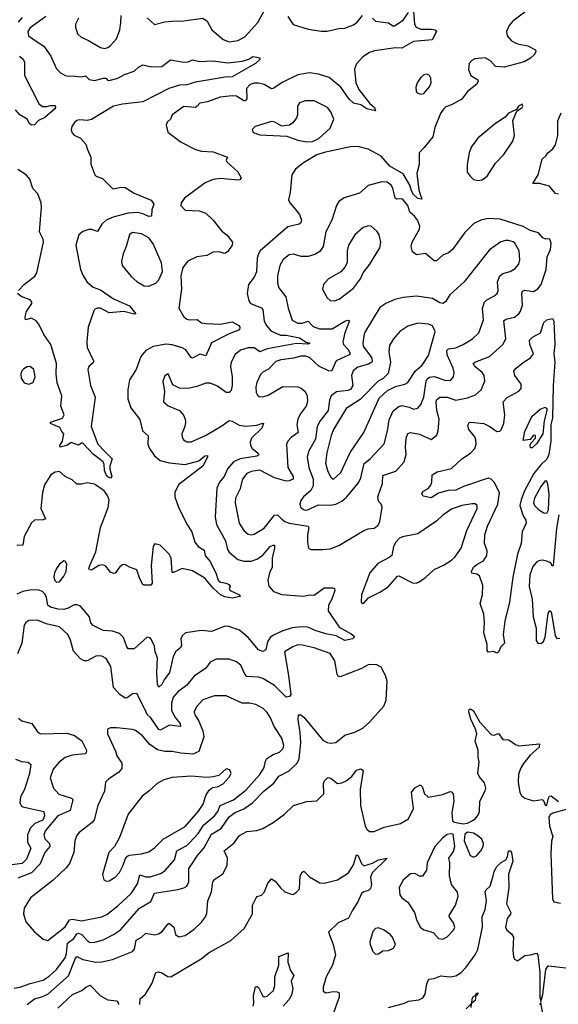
# Model space of a CAD drawing. Extents: x 1771496 to 1971148, y 471553 to 643630.
# Tile 567 of 656: x 1874924 to 1878605, y 600197 to 606925. Entities that reach past the tile are written whole.
import ezdxf

# ---------------------------------------------------------------- set-up
doc = ezdxf.new("R2010")
doc.units = 0

msp = doc.modelspace()

# ---------------------------------------------------------------- linework, layer by layer
at = {"layer": '0CON10XD'}
for points in [[(1877614.1, 606984.1), (1877621.9, 606895), (1877634, 606875), (1877665, 606860), (1877735, 606860), (1877762.5, 606855), (1877772.5, 606845), (1877742.3, 606787.7), (1877615, 606775.4), (1877535, 606730.4), (1877491.9, 606731.9), (1877348.3, 606711.8), (1877315, 606700.4), (1877269.2, 606670.7), (1877226.2, 606623.8), (1877212.2, 606587.7), (1877221.3, 606495), (1877240.8, 606449.2), (1877315, 606354.4), (1877347.5, 606325), (1877355, 606303.3), (1877295, 606316.5), (1877255, 606344.3), (1877203.9, 606353.9), (1877175, 606382.2), (1877118.1, 606465), (1877039.6, 606529.6), (1876965, 606553.9), (1876905, 606562.9), (1876825, 606548.5), (1876721.5, 606498.5), (1876655, 606454.3), (1876643.7, 606453.7), (1876595, 606482.5), (1876555, 606492.7), (1876525, 606491.2), (1876498.3, 606481.7), (1876472.5, 606455), (1876476.3, 606383.7), (1876465, 606370), (1876455, 606370), (1876405, 606401.8), (1876375, 606404.5), (1876293.3, 606395), (1876206.7, 606365), (1876155, 606355.7), (1876135.4, 606334.6), (1876125, 606324.4), (1876045, 606331.4), (1875965, 606276), (1875953.8, 606246.2), (1875931.2, 606225), (1875923.8, 606205), (1875936.2, 606156.2), (1876027.3, 606087.3), (1876125, 606038.8), (1876165, 606027.5), (1876245, 606022.9), (1876343.3, 605985), (1876334.5, 605965.5), (1876338.1, 605955), (1876415, 605886.2), (1876436.2, 605845), (1876428.6, 605831.4), (1876415, 605829.2), (1876295, 605840.8), (1876245, 605832.5), (1876190.1, 605809.9), (1876050.6, 605705), (1876026.9, 605675), (1876024.3, 605655), (1876055, 605622.9), (1876149.5, 605619.5), (1876195, 605603.8), (1876246.7, 605555), (1876305, 605481.2), (1876342.1, 605452.1), (1876378.8, 605405), (1876376.2, 605385), (1876345, 605342), (1876325, 605328), (1876285, 605339.2), (1876245, 605335.8), (1876203.6, 605313.6), (1876134.2, 605305.8), (1876073.3, 605275), (1876038.8, 605231.2), (1876024.1, 605175.9), (1876030, 605085), (1876010.8, 604955), (1876044.4, 604895), (1876065, 604877.9), (1876085, 604873.3), (1876136.4, 604876.4), (1876166.2, 604855), (1876195, 604849.1), (1876295, 604844.6), (1876375, 604860.9), (1876420.8, 604835), (1876427.1, 604825), (1876426.2, 604805), (1876355, 604779.5), (1876233.6, 604716.4), (1876195, 604628.8), (1876155, 604640), (1876105, 604612.9), (1876095, 604617.5), (1876058.5, 604668.5), (1876033.1, 604683.1), (1875965, 604704.7), (1875925, 604708.4), (1875835, 604692.5), (1875784.5, 604665.5), (1875752.5, 604625), (1875720, 604535), (1875674.3, 604465), (1875663.4, 604396.6), (1875662.7, 604335), (1875682.4, 604272.4), (1875745, 604193.3), (1875762.5, 604115), (1875801.9, 604081.9), (1875800, 604025), (1875810.6, 603995), (1875845, 603946), (1875883.7, 603913.7), (1875945, 603896.2), (1876055, 603885.9), (1876148.9, 603911.1), (1876188.8, 603945), (1876207.9, 603947.9), (1876208.1, 603935), (1876175, 603874.3), (1876061.8, 603788.2), (1876010, 603750), (1875984.3, 603695.7), (1875984.2, 603665), (1876009.4, 603595), (1876065, 603478), (1876100.6, 603425), (1876121.4, 603355), (1876144.3, 603325), (1876185, 603300.8), (1876191.6, 603265), (1876222.1, 603225), (1876263.3, 603145), (1876280, 603095), (1876295, 603080.9), (1876333.8, 603075), (1876352.5, 603065), (1876361.2, 603055), (1876356.2, 603035), (1876361.2, 603025), (1876425, 602995.7), (1876430, 602985), (1876375, 602971.5), (1876325, 602981.5), (1876295, 602995.4), (1876245, 603041.7), (1876189.5, 603109.5), (1876105, 603159.1), (1876035, 603175.5), (1875975, 603148.1), (1875965, 603148.8), (1875958.9, 603245), (1875945, 603274.3), (1875882.5, 603335), (1875847, 603343), (1875835, 603327.5), (1875822.2, 603195), (1875828.8, 603075), (1875819.2, 603060.8), (1875775, 603060.8), (1875765, 603066), (1875744.6, 603104.6), (1875725, 603166.2), (1875674.1, 603184.1), (1875643, 603203), (1875625, 603200), (1875605, 603183.8), (1875575.8, 603144.2), (1875565, 603141.2), (1875545, 603151.2), (1875511.7, 603191.7), (1875490.8, 603200.8), (1875465, 603196.7), (1875415, 603163.8), (1875400, 603165), (1875396.7, 603175), (1875402.9, 603195), (1875445, 603290), (1875476, 603455), (1875528.2, 603591.8), (1875535.8, 603645), (1875524.1, 603674.1), (1875501.2, 603705), (1875435, 603752.3), (1875385, 603760.5), (1875345, 603750.5), (1875315, 603750.8), (1875281.7, 603781.7), (1875235, 603804.2), (1875195, 603838), (1875165, 603834.2), (1875136, 603815), (1875093.7, 603746.3), (1875078.9, 603695), (1875068.5, 603585), (1875099.2, 603515), (1875085, 603507.8), (1875025.5, 603504.5), (1875005, 603487.5), (1874953.6, 603395), (1874946, 603335), (1874905, 603332.7)], [(1875103.3, 606946.8), (1874995, 606869.4), (1874978.9, 606845), (1874983.5, 606815), (1875043.4, 606773.4), (1875087.7, 606745), (1875135.6, 606675), (1875175, 606588.8), (1875201.3, 606561.3), (1875233.4, 606543.4), (1875255, 606540), (1875285, 606542.5), (1875344.6, 606534.6), (1875372.2, 606542.2), (1875397.2, 606517.2), (1875435, 606509.6), (1875495.4, 606525.4), (1875512.5, 606525), (1875523.1, 606513.1), (1875535, 606510.6), (1875595, 606526.4), (1875639.2, 606550.8), (1875705, 606572.5), (1875735, 606600.8), (1875765, 606615.8), (1875825, 606602.5), (1875894.7, 606605.3), (1875955, 606650), (1876045, 606635.6), (1876075, 606637.1), (1876105, 606650), (1876155, 606639.6), (1876245, 606644.3), (1876345, 606630), (1876445, 606642.8), (1876490, 606655), (1876516.8, 606673.2), (1876545, 606669.5), (1876560, 606665), (1876567.1, 606655), (1876535, 606626.1), (1876375.8, 606535), (1876326.7, 606533.3), (1876125, 606498.1), (1876065, 606480.5), (1876015, 606478), (1875942.5, 606455), (1875765, 606364.6), (1875625, 606347.5), (1875565, 606333.4), (1875415, 606243.2), (1875385, 606236.8), (1875335, 606241.8), (1875314.6, 606235.4), (1875297.6, 606222.4), (1875279.4, 606195), (1875274.4, 606175), (1875279.4, 606155), (1875295, 606136.9), (1875339.4, 606115), (1875375, 606074), (1875387.8, 606037.8), (1875408.6, 605985), (1875408.8, 605938.8), (1875436.1, 605866.1), (1875446.7, 605855), (1875490.5, 605840.5), (1875555, 605774.2), (1875565, 605770), (1875615, 605781.2), (1875645, 605778.6), (1875705, 605740.8), (1875822.1, 605692.1), (1875841.2, 605665), (1875826.7, 605625), (1875825, 605582), (1875805, 605580.8), (1875765, 605599.2), (1875727.9, 605607.9), (1875665, 605603.6), (1875561.4, 605575), (1875515.6, 605555), (1875485, 605527.3), (1875455, 605478.2), (1875415, 605492.4), (1875395, 605491.8), (1875355, 605478.6), (1875328.7, 605455), (1875306.5, 605385), (1875338.7, 605218.7), (1875357.5, 605175), (1875385, 605132.5), (1875425, 605096.9), (1875475, 605080), (1875565, 605017.8), (1875675, 604970.5), (1875717.5, 604915), (1875705, 604912), (1875635, 604930.3), (1875535, 604923.3), (1875475, 604953.1), (1875452.5, 604955), (1875435, 604946), (1875429.2, 604935), (1875391.4, 604825), (1875381.9, 604725), (1875385.6, 604685), (1875428.6, 604595), (1875425, 604581.2), (1875395.8, 604555), (1875389.4, 604535), (1875408.1, 604425), (1875438.2, 604345), (1875412, 604145), (1875457.5, 604025), (1875504.6, 603974.6), (1875554.6, 603925), (1875539.5, 603875), (1875538.9, 603855), (1875552.9, 603805), (1875545, 603792.5), (1875525, 603801.2), (1875515, 603815.8), (1875502.5, 603845), (1875501.4, 603885), (1875494, 603905), (1875425, 603955.7), (1875355, 604031.8), (1875345, 604031.9), (1875325, 604018.5), (1875275, 604036.7), (1875245, 604016.8), (1875200, 604005), (1875198.8, 604015), (1875215.7, 604044.3), (1875226.2, 604095), (1875210.6, 604110.6), (1875198.5, 604138.5), (1875133.3, 604165), (1875135, 604175.8), (1875215, 604202.9), (1875228.1, 604225), (1875205.6, 604285), (1875212.5, 604355), (1875180.5, 604445), (1875173.1, 604505), (1875175.5, 604575), (1875135.3, 604705.3), (1875087.8, 604775), (1875054.4, 604845), (1875035, 604868.6), (1875005, 604886.7), (1874963.7, 604873.7), (1874961.5, 604895), (1874969.4, 604930.6), (1875006, 604985), (1875005.8, 604995), (1874995, 605010), (1874933.7, 605033.7), (1874908.8, 605055)], [(1874940.2, 606939.8), (1874912, 606908)], [(1875325.8, 606935), (1875306, 606895), (1875306, 606875), (1875318.8, 606828.8), (1875343.8, 606805), (1875393.4, 606783.4), (1875475, 606735.8), (1875505, 606729.2), (1875525, 606734.3), (1875545, 606750), (1875584.3, 606795), (1875607.1, 606855), (1875615.7, 606905), (1875616.2, 606955)], [(1875795, 606938.8), (1875845, 606892.9), (1875915, 606911.2), (1875964.6, 606915.4), (1876045, 606917.1), (1876175, 606935.6), (1876205.7, 606915), (1876237.1, 606855), (1876315, 606788.9), (1876355, 606774.5), (1876415, 606782.1), (1876462.1, 606807.9), (1876551.6, 606905), (1876593.9, 606985)], [(1878375, 606976.9), (1878294.1, 606915.9), (1878268.6, 606885), (1878250, 606845), (1878256, 606815), (1878285, 606780), (1878325, 606761.4), (1878395.8, 606745.8), (1878449.3, 606719.3), (1878450, 606705), (1878440, 606685), (1878415, 606662), (1878371.7, 606638.3), (1878235, 606601.2), (1878176.1, 606606.1), (1878140, 606645), (1878105, 606663.8), (1878035, 606657.5), (1878014.4, 606645.6), (1877996.2, 606625), (1877991.2, 606585), (1878006.7, 606545), (1878053.6, 606513.6), (1878056.7, 606505), (1878048.8, 606485), (1877985, 606434), (1877945, 606383.3), (1877875, 606343.8), (1877835, 606328.8), (1877818.8, 606315), (1877798.8, 606285), (1877761.2, 606188.8), (1877745.9, 606124.1), (1877688.8, 606051.2), (1877654.3, 606015.7), (1877653.3, 605935), (1877638.3, 605875), (1877651.4, 605761.4), (1877672, 605698), (1877645, 605704), (1877615, 605729.7), (1877601, 605755), (1877590.8, 605795), (1877545, 605872.1), (1877453.4, 605923.4), (1877395, 605993.3), (1877305, 606040.6), (1877235, 606058), (1877185, 606057.1), (1877005, 606018.8), (1876955, 606001.2), (1876862.4, 605947.6), (1876808, 605905), (1876784.4, 605865), (1876772.2, 605745), (1876760.6, 605695), (1876770, 605675), (1876808.8, 605628.8), (1876835.6, 605595), (1876848.6, 605555), (1876845, 605536.7), (1876832.9, 605527.1), (1876755, 605510), (1876568, 605345), (1876555.3, 605324.7), (1876547.3, 605295), (1876542.2, 605202.2), (1876525, 605165.7), (1876488.1, 605115), (1876478.9, 605055), (1876488.5, 605005), (1876501.4, 604985), (1876576.3, 604956.3), (1876586, 604946), (1876595.4, 604865), (1876610.8, 604835), (1876639.6, 604799.6), (1876705, 604769.8), (1876745, 604769), (1876835, 604750.8), (1876881.1, 604721.1), (1876905.8, 604714.2), (1876895, 604709.2), (1876815, 604712.7), (1876615, 604676.7), (1876565, 604654.7), (1876525, 604682.5), (1876485, 604684), (1876433, 604667), (1876395, 604637.1), (1876368.1, 604585), (1876364.4, 604555), (1876376.4, 604485), (1876376.4, 604425), (1876367.8, 604392.2), (1876355, 604377.5), (1876335, 604378.9), (1876275, 604420.8), (1876225, 604442.3), (1876195, 604442.1), (1876135, 604419.6), (1876075, 604405.5), (1876015, 604406.9), (1875970.9, 604430.9), (1875937.5, 604505), (1875915, 604492.5), (1875902, 604455), (1875912.9, 604385), (1875906.7, 604315), (1875937.1, 604287.1), (1876015, 604254.4), (1876043, 604223), (1876055.4, 604195.4), (1876057.3, 604175), (1876052.5, 604145), (1876031.9, 604095), (1876032.9, 604075), (1876042.5, 604055), (1876065, 604041.4), (1876095, 604041.1), (1876192.5, 604085), (1876305, 604149.6), (1876355, 604185.5), (1876375, 604182.2), (1876424, 604154), (1876468.6, 604148.6), (1876544.8, 604155.2), (1876585, 604169.4), (1876590.8, 604165), (1876577.3, 604135), (1876507.6, 604065), (1876497.6, 604037.6), (1876500.4, 604015), (1876511.3, 603995), (1876550.8, 603965), (1876557.6, 603952.4), (1876545, 603943.2), (1876430.8, 603925), (1876385.6, 603904.4), (1876343.7, 603856.3), (1876321.2, 603805), (1876288.5, 603765), (1876270.4, 603725), (1876260, 603525), (1876267.8, 603475), (1876330, 603365), (1876344.6, 603305), (1876355, 603287.8), (1876415, 603237.5), (1876455, 603224.6), (1876505, 603224.5), (1876545, 603239.2), (1876584.4, 603265.6), (1876635.6, 603325), (1876655, 603335.5), (1876664.2, 603334.2), (1876665.4, 603315.4), (1876648.6, 603245), (1876648.9, 603185), (1876630.8, 603145), (1876618.9, 603095), (1876626.9, 603055), (1876657, 603017), (1876715, 602998.6), (1876865, 602985.7), (1876905, 602994.4), (1876935, 602993.5), (1877005, 603042.9), (1877064.2, 603044.2), (1877075, 603038.8), (1877076.9, 603025), (1877056.2, 602965), (1877034.4, 602925), (1877031.9, 602885), (1877107.1, 602775), (1877189.5, 602729.5), (1877208, 602715), (1877210, 602705), (1877197.5, 602695), (1877145.8, 602684.2), (1877086, 602716), (1877015, 602727.7), (1876942.3, 602752.3)], [(1876756.6, 606946.6), (1876791.7, 606891.7), (1876895, 606859.5), (1876985, 606846.7), (1877025, 606847.5), (1877104.4, 606864.4), (1877145, 606867.8), (1877205, 606889.4), (1877230.6, 606909.4), (1877266.4, 606955)], [(1877335.5, 606935.5), (1877355, 606915.8), (1877445, 606904), (1877474.3, 606884.3), (1877485, 606883.8), (1877545, 606922.9), (1877580.6, 606975)], [(1874922.5, 606675), (1874948.1, 606655), (1874956.9, 606635), (1874956.7, 606545), (1875057.7, 606347.7), (1875081.2, 606331.2), (1875108.1, 606331.9), (1875135, 606340), (1875165, 606338.8), (1875168.8, 606325), (1875160.8, 606315), (1875095, 606257.8), (1875053.1, 606236.9), (1875025, 606206.5), (1875003.5, 606203.5), (1874990.6, 606215), (1874975.7, 606245.7), (1874925, 606276), (1874895, 606309.4)], [(1877665, 606416.2), (1877685, 606420), (1877725, 606466.7), (1877736, 606495), (1877734, 606525), (1877725, 606543.3), (1877705, 606554), (1877685, 606549.2), (1877661.8, 606528.2), (1877640.8, 606495), (1877630.8, 606465), (1877632, 606435), (1877640, 606425), (1877665, 606416.2)], [(1876885, 606090), (1876925, 606093.8), (1876967.3, 606112.7), (1877045.8, 606185), (1877070.8, 606245), (1877050, 606295), (1877026, 606326), (1876935, 606371.1), (1876875, 606370.9), (1876835, 606358), (1876822.9, 606335), (1876822.5, 606275), (1876816, 606255), (1876790, 606220), (1876766.7, 606205), (1876715, 606198), (1876667.5, 606225), (1876645, 606230), (1876532.5, 606195), (1876512.5, 606175), (1876520, 606155), (1876565, 606138), (1876748.8, 606128.8), (1876825, 606102.5), (1876885, 606090)], [(1878055, 605825.8), (1878085, 605830), (1878118, 605855), (1878175.4, 605944.6), (1878233.1, 606005), (1878294.2, 606095), (1878304.2, 606135), (1878293.9, 606236.1), (1878320, 606300), (1878357.5, 606325), (1878362.5, 606335), (1878357, 606347), (1878332.5, 606335), (1878318.3, 606311.7), (1878265, 606286.7), (1878241.7, 606258.3), (1878175, 606215.8), (1878054.5, 606115.5), (1878010, 606055), (1877995.7, 606015), (1877981.4, 605935), (1877982.7, 605882.7), (1878001.2, 605855), (1878024.3, 605834.3), (1878055, 605825.8)], [(1878605, 605732.5), (1878585, 605736.7), (1878545, 605786.7), (1878476.1, 605806.1), (1878430, 605805), (1878465.8, 605864.2), (1878495, 605972.5), (1878522.5, 605997.5), (1878533.4, 606016.6), (1878567.6, 606042.4), (1878585, 606070), (1878600.6, 606135), (1878601.8, 606235), (1878625, 606290)], [(1874915.8, 605075), (1874953.3, 605116.7), (1875027.1, 605172.9), (1875041.5, 605195), (1875086.4, 605405), (1875084.7, 605425), (1875058.5, 605475), (1875073.1, 605645), (1875069.6, 605675), (1875046.4, 605735), (1875012.9, 605772.9), (1874993.6, 605835), (1874968.9, 605865), (1874911.5, 605901.5)], [(1876914.2, 603304.2), (1876995, 603304.6), (1877045, 603310), (1877105, 603332.9), (1877275, 603434.2), (1877305, 603446), (1877345, 603451.2), (1877370.5, 603469.5), (1877384, 603495), (1877400.8, 603595), (1877394.1, 603614.1), (1877375.7, 603635.7), (1877371.1, 603665), (1877402.7, 603755), (1877405, 603811.2), (1877495, 603840.6), (1877551.9, 603905), (1877564.7, 603955), (1877559.1, 604005), (1877564, 604065), (1877575, 604097.1), (1877595, 604103.5), (1877655, 604092.2), (1877735, 604056.2), (1877774.3, 604085.7), (1877784.2, 604115), (1877790, 604195), (1877774, 604255), (1877769.7, 604315), (1877775, 604329.4), (1877795, 604345.5), (1877845, 604345.3), (1877905, 604326.2), (1877985, 604340.4), (1878038.9, 604361.1), (1878077.1, 604395), (1878101.5, 604455), (1878098.9, 604495), (1878083.9, 604515), (1878033.1, 604555), (1878022.7, 604575), (1878034.3, 604585.7), (1878135, 604623.8), (1878224.6, 604705.4), (1878246.2, 604745), (1878233.1, 604866.9), (1878245, 604880), (1878305, 604892.5), (1878334.4, 604915), (1878346.6, 604933.4), (1878360, 604975), (1878356.1, 605055), (1878360.2, 605069.8), (1878375, 605077.1), (1878435, 605068.9), (1878464.5, 605085.5), (1878487.1, 605115), (1878521.3, 605218.7), (1878528.9, 605305), (1878551.6, 605355), (1878555.2, 605395.2), (1878549.8, 605419.8), (1878545, 605427.5), (1878520, 605425), (1878498.6, 605435), (1878468.5, 605468.5), (1878412.9, 605485), (1878365, 605511.6), (1878207.9, 605562.1), (1878125, 605567.1), (1878074.5, 605555.5), (1878028.3, 605531.7), (1877965, 605471.2), (1877882.5, 605355), (1877855, 605331.9), (1877815, 605317.1), (1877772.7, 605277.3), (1877755, 605278), (1877696.7, 605326.7), (1877635, 605319.2), (1877608.9, 605338.9), (1877600, 605375), (1877606.4, 605405), (1877656.7, 605495), (1877657.7, 605515), (1877641.8, 605555), (1877622.1, 605582.1), (1877589.5, 605609.5), (1877575.3, 605655), (1877545, 605693.8), (1877535, 605700.4), (1877498.9, 605698.9), (1877490, 605705), (1877473.9, 605773.9), (1877461.4, 605795), (1877435, 605814.4), (1877398.3, 605818.3), (1877305, 605791.2), (1877245, 605739.2), (1877141.3, 605708.7), (1877105, 605684), (1877088.6, 605655), (1877057.5, 605555), (1877015.6, 605475), (1876996.5, 605375), (1876975, 605342.2), (1876939.8, 605320.2), (1876895, 605306.5), (1876846.4, 605306.4), (1876795, 605322.9), (1876765, 605319.4), (1876725, 605285.8), (1876702.2, 605245), (1876685.6, 605175), (1876684.4, 605125), (1876693.8, 605093.8), (1876741.5, 605031.5), (1876758.2, 604955), (1876785, 604872.5), (1876825, 604851.2), (1876855, 604852.7), (1876895, 604864.7), (1876929.4, 604829.4), (1876973.3, 604813.2), (1877058.2, 604811.8), (1877145, 604865.3), (1877165, 604872.2), (1877177.4, 604867.4), (1877146, 604785), (1877132.3, 604725), (1877137.5, 604705), (1877165, 604674.1), (1877181.2, 604645), (1877175.2, 604634.8), (1877085.3, 604594.7), (1877055.3, 604524.7), (1877035, 604525.4), (1876967, 604557), (1876905, 604617.3), (1876876.3, 604626.3), (1876845, 604626.5), (1876795, 604612.5), (1876708.3, 604601.7), (1876675, 604589.4), (1876625, 604538.1), (1876585, 604515.7), (1876569.8, 604500.2), (1876544.6, 604445.4), (1876537.8, 604415), (1876538.5, 604378.5), (1876548.7, 604358.7), (1876560.7, 604350.7), (1876585, 604348.9), (1876621.1, 604358.9), (1876720.9, 604419.1), (1876825, 604415.6), (1876847.7, 604407.7), (1876874.6, 604384.6), (1876887.5, 604355), (1876889.7, 604319.7), (1876881.1, 604285), (1876840, 604230), (1876823.8, 604195), (1876817.8, 604157.8), (1876827.5, 604105), (1876779.6, 604070.4), (1876756.9, 604045), (1876747.8, 604025), (1876755.3, 603865), (1876791.5, 603805), (1876791.4, 603785), (1876765, 603773.2), (1876745, 603772), (1876665, 603794.7), (1876565, 603846.1), (1876505, 603838.9), (1876475, 603824.5), (1876446.1, 603785), (1876428.2, 603715), (1876397.5, 603655), (1876397.1, 603625), (1876422.9, 603485), (1876455, 603435.7), (1876485, 603410.8), (1876505, 603405.8), (1876525, 603410.8), (1876595, 603451.9), (1876665, 603540.5), (1876685, 603542.2), (1876715, 603512.2), (1876735.9, 603495.9), (1876765, 603485.3), (1876895.8, 603465), (1876900, 603455), (1876891.1, 603405), (1876890.8, 603355), (1876896.2, 603315), (1876914.2, 603304.2)], [(1875805, 605104.4), (1875855, 605124.3), (1875873.4, 605146.6), (1875899.2, 605205), (1875891.9, 605265), (1875834.6, 605394.6), (1875805, 605434.3), (1875755, 605462.5), (1875695, 605470.6), (1875674.6, 605455.4), (1875651.5, 605375), (1875629.6, 605325), (1875618.8, 605275), (1875623.8, 605245), (1875685, 605170.8), (1875725, 605137.1), (1875775, 605106.9), (1875805, 605104.4)], [(1877075, 605004.3), (1877106, 605015), (1877205, 605090), (1877252.5, 605155), (1877270, 605195), (1877315.5, 605254.5), (1877384.3, 605365.7), (1877390.8, 605405), (1877381.2, 605455), (1877367, 605477), (1877325, 605513.8), (1877305, 605516), (1877270, 605505), (1877214.3, 605455), (1877171.1, 605385), (1877161.9, 605345), (1877161.4, 605265), (1877146.6, 605233.4), (1877117.6, 605202.4), (1877035, 605154), (1877000, 605115), (1876994, 605085), (1877025, 605023.8), (1877045, 605006.2), (1877075, 605004.3)], [(1876885, 603573.8), (1876965, 603610.4), (1877045, 603609.1), (1877085, 603615.5), (1877124.7, 603635.3), (1877157.8, 603662.2), (1877238.9, 603761.1), (1877254.4, 603795.6), (1877278.1, 603891.9), (1877319.5, 603925), (1877413.8, 604026.2), (1877438, 604115), (1877449.6, 604190.4), (1877475, 604252.5), (1877515, 604282.5), (1877535, 604288.4), (1877585, 604277.9), (1877615, 604264.4), (1877645, 604271.5), (1877665.2, 604294.8), (1877685.3, 604345), (1877701.1, 604455), (1877708.5, 604471.5), (1877725, 604483.2), (1877755, 604487.7), (1877835, 604458.9), (1877868.9, 604461.1), (1877889.1, 604485), (1877892.3, 604515), (1877886.6, 604545), (1877844.2, 604635), (1877843.6, 604665), (1877855, 604676.1), (1877905, 604683.4), (1877954.4, 604705.6), (1878017.1, 604745), (1878060.8, 604785), (1878092.7, 604875), (1878087.3, 604955), (1878099.5, 604995), (1878115, 605011.5), (1878164.6, 605035.4), (1878186.6, 605053.4), (1878194.3, 605075.7), (1878189.1, 605135), (1878204.7, 605175.3), (1878225, 605190.9), (1878275, 605205.6), (1878308.6, 605225), (1878334.4, 605255), (1878342.2, 605285), (1878337.8, 605345), (1878308.3, 605398.3), (1878295, 605408.2), (1878263.8, 605416.2), (1878243.1, 605416.9), (1878212.6, 605407.4), (1878135, 605353.1), (1877961.1, 605135), (1877863.1, 605045), (1877833.1, 604996.9), (1877815, 604985.6), (1877795, 604991.1), (1877745, 605020.5), (1877635, 605036.9), (1877545, 605027.8), (1877486.4, 605013.6), (1877425, 604987.1), (1877385, 604959.2), (1877279.6, 604785), (1877274.7, 604765.3), (1877268.5, 604715), (1877271.8, 604695), (1877327.2, 604617.2), (1877332.5, 604595), (1877329.1, 604585), (1877308.3, 604571.7), (1877235, 604552.1), (1877203.3, 604525), (1877190.4, 604495), (1877200, 604425), (1877185, 604398.9), (1877165, 604391.1), (1877088.1, 604381.9), (1877052.5, 604355), (1877040.4, 604325), (1877032.7, 604255), (1876977.3, 604185), (1876957.3, 604145), (1876945, 604058.6), (1876896.5, 603975), (1876887.3, 603935), (1876899.2, 603865), (1876928.8, 603785), (1876929.6, 603740.4), (1876912.8, 603707.2), (1876862.9, 603665), (1876845, 603638.8), (1876837.8, 603615), (1876843.3, 603595), (1876852.9, 603585), (1876868.8, 603575), (1876885, 603573.8)], [(1877065, 603783.8), (1877118.1, 603831.9), (1877182, 603968), (1877275, 604104.4), (1877380.8, 604339.1), (1877438.1, 604391.9), (1877491.9, 604418.1), (1877555, 604435.5), (1877575, 604446.9), (1877629.6, 604525), (1877673.1, 604565), (1877718.3, 604631.7), (1877762.5, 604795), (1877745, 604834.3), (1877717.5, 604845), (1877645, 604850.5), (1877575, 604830), (1877521.4, 604795), (1877477.8, 604745), (1877451.8, 604698.2), (1877447.1, 604655), (1877458.1, 604585), (1877441.4, 604508.6), (1877406.5, 604473.5), (1877374.4, 604455), (1877251, 604329), (1877155, 604269.6), (1877068.9, 604125), (1877053, 604085), (1877023.2, 603965), (1877014.1, 603895), (1877028.3, 603838.3), (1877049.3, 603799.3), (1877065, 603783.8)], [(1878185, 602597.5), (1878165, 602607.5), (1878125, 602602.5), (1878117.5, 602615), (1878118, 602655), (1878095.9, 602735.9), (1878100.4, 602805), (1878095, 602862.5), (1878070.6, 602935), (1878086.5, 602995), (1878088, 603058), (1878065.6, 603125.6), (1878047.6, 603137.6), (1878014.4, 603144.4), (1878011.4, 603155), (1878025.7, 603185), (1878046.9, 603203.1), (1878093.4, 603226.6), (1878116.7, 603265), (1878118.2, 603295), (1878100, 603345), (1878102.3, 603405), (1878119.6, 603465), (1878191.7, 603615), (1878202.4, 603695), (1878165.5, 603765), (1878145, 603785.7), (1878125, 603792.9), (1877955.6, 603735), (1877905, 603711.3), (1877852.6, 603707.4), (1877785, 603690.6), (1877735, 603657.8), (1877680.6, 603670.6), (1877672.5, 603685), (1877677.7, 603702.3), (1877715, 603722.5), (1877732.5, 603745), (1877739.5, 603765), (1877742, 603815), (1877776.7, 603835), (1877875, 603857.8), (1877945.6, 603925), (1878005, 603963.1), (1878033.1, 603995), (1878043.3, 604025), (1878041.8, 604055), (1878033.3, 604075), (1877993.6, 604125), (1877987.1, 604155), (1877995, 604172), (1878005, 604175.6), (1878095, 604165.5), (1878136.2, 604146.2), (1878185, 604111.4), (1878205, 604114.2), (1878215, 604123.8), (1878231.9, 604165), (1878240, 604225), (1878228.2, 604315), (1878255, 604342.9), (1878334.1, 604385.9), (1878350, 604405), (1878350, 604435), (1878307.1, 604495), (1878300, 604525), (1878315.8, 604545), (1878365, 604582.5), (1878414.2, 604615), (1878435, 604642.5), (1878410.5, 604705), (1878407.5, 604735), (1878428, 604755), (1878483.5, 604786.5), (1878504.6, 604855.4), (1878525.5, 604874.5), (1878564.3, 604884.3), (1878573.8, 604865), (1878581, 604705), (1878573.5, 604645), (1878581.4, 604585), (1878568.9, 604425), (1878565.7, 604205), (1878553.9, 604156.1), (1878554.3, 604045.7), (1878540.5, 603955), (1878525, 603921.8), (1878485, 603884.6), (1878436.7, 603825), (1878374, 603705), (1878350.3, 603645), (1878342, 603605), (1878364.4, 603534.4), (1878382.2, 603505), (1878384.4, 603485), (1878357.9, 603425), (1878350.6, 603345), (1878326.3, 603273.7), (1878293.5, 603115), (1878270, 602945), (1878238.1, 602815), (1878227.8, 602725), (1878236.2, 602665), (1878211.1, 602638.9), (1878195, 602602.5), (1878185, 602597.5)], [(1874985, 604434.4), (1875015, 604446), (1875028.5, 604485), (1875020, 604535), (1874995, 604555.7), (1874975, 604552.9), (1874950.7, 604539.3), (1874938, 604525), (1874931.2, 604505), (1874934, 604475), (1874954.2, 604445), (1874985, 604434.4)], [(1878425, 604000), (1878415, 604000), (1878413, 604017), (1878420, 604035), (1878447.5, 604065), (1878447.5, 604085), (1878435, 604086.7), (1878412.5, 604057.5), (1878365, 604050), (1878375, 604112.5), (1878424.3, 604215), (1878479.4, 604265), (1878515, 604277.7), (1878525, 604267.8), (1878526.8, 604255), (1878508.6, 604185), (1878498.9, 604095), (1878455, 604026.7), (1878425, 604000)], [(1878525, 603553.8), (1878538.6, 603575), (1878542.5, 603685), (1878532.6, 603752.6), (1878525, 603771.4), (1878515, 603774.4), (1878484.1, 603735), (1878440.9, 603655), (1878434.1, 603625), (1878441.5, 603605), (1878471.5, 603575), (1878505, 603555.4), (1878525, 603553.8)], [(1877265, 602936.2), (1877275, 602938), (1877308, 602975), (1877385, 603013.1), (1877441.1, 603048.9), (1877505, 603123.3), (1877515, 603126.2), (1877607.7, 603077.7), (1877633.9, 603076.1), (1877648.3, 603081.7), (1877695, 603112.5), (1877755, 603169.5), (1877825, 603199.6), (1877875, 603231.8), (1877896.9, 603253.1), (1877940.7, 603315), (1877980, 603435), (1878050.6, 603585), (1878050.8, 603605), (1878036.5, 603616.5), (1878015, 603618.2), (1877945, 603606.2), (1877875, 603581.8), (1877815, 603539.6), (1877775, 603500.7), (1877645, 603412.5), (1877539.4, 603390.6), (1877518.3, 603381.7), (1877493.8, 603355), (1877478.8, 603325), (1877466.7, 603265), (1877449.7, 603250.3), (1877370.1, 603209.9), (1877315.4, 603145), (1877260, 602995), (1877258, 602945), (1877265, 602936.2)], [(1878607.2, 603542.8), (1878591.9, 603448.1), (1878570, 603195), (1878561.7, 603191.7), (1878553.3, 603213.3), (1878526.4, 603226.4), (1878495, 603231.3), (1878472.4, 603227.6), (1878455, 603218.8), (1878430.5, 603189.5), (1878409, 603131), (1878405, 603052.5), (1878426.4, 602965), (1878431.7, 602845), (1878453.6, 602766.4), (1878454.2, 602684.2), (1878464.2, 602664.2), (1878485, 602662.5)], [(1875175, 603081.2), (1875195, 603084.2), (1875225, 603122.5), (1875240.5, 603155), (1875245.6, 603205.6), (1875235, 603226.2), (1875225, 603228), (1875195.6, 603204.4), (1875174.5, 603175.5), (1875161.9, 603145), (1875157.5, 603115), (1875163, 603093), (1875175, 603081.2)], [(1876942.3, 602752.3), (1876893.3, 602773.3), (1876847.6, 602777.6), (1876785, 602770.7), (1876720.8, 602749.2), (1876659.2, 602720.8), (1876635, 602702.9), (1876616.5, 602675), (1876605, 602618.8), (1876585, 602608.9), (1876555, 602618.9), (1876484.6, 602704.6), (1876425, 602753.1), (1876345, 602780.8), (1876321.7, 602778.3), (1876235, 602745.8), (1876165, 602750.6), (1876057.5, 602735), (1876035, 602716.2), (1876025.7, 602695), (1876029.1, 602650.9), (1876024.6, 602635.4), (1875990.8, 602609.2), (1875971.3, 602575), (1875946.4, 602465), (1875910, 602415), (1875895, 602383.1), (1875875, 602364), (1875864.7, 602385), (1875860, 602465), (1875866.2, 602563.8), (1875849.2, 602605), (1875843.8, 602643.8), (1875825, 602688.8), (1875815, 602701.2), (1875795, 602706.2), (1875705, 602627.1), (1875665.7, 602625.7), (1875655, 602640), (1875632.7, 602702.7), (1875605, 602730.8), (1875557.4, 602747.4), (1875495, 602750.8), (1875424.7, 602784.7), (1875409.3, 602805), (1875401.1, 602845), (1875338.8, 602918.8), (1875315, 602927.7), (1875295, 602926.8), (1875255.7, 602904.3), (1875225, 602894.8), (1875186.6, 602896.6), (1875135, 602910.4), (1875115, 602925.6), (1875107.8, 602977.8), (1875098.2, 602998.2), (1875078.9, 603018.9), (1875055, 603028.1), (1875005, 603030.6), (1874945, 603017.1), (1874905, 602999.4)], [(1878485, 602662.5), (1878503, 602677), (1878513.8, 602705), (1878535, 602867.5), (1878545, 602887.5), (1878555, 602880), (1878561.2, 602855), (1878582.5, 602715), (1878595, 602695.8), (1878615, 602698.6)], [(1874885, 600308.5), (1874925, 600313.6), (1874995, 600339.2), (1875085, 600361.6), (1875125, 600389.1), (1875174.7, 600435), (1875233.3, 600515), (1875242.6, 600545), (1875250.7, 600615), (1875294.1, 600645.9), (1875315, 600679.6), (1875325, 600683.6), (1875348.2, 600675), (1875385, 600633.8), (1875405, 600620.4), (1875438.1, 600621.9), (1875495, 600638), (1875565.7, 600674.3), (1875612.7, 600707.3), (1875742.7, 600855), (1875819.1, 600900.9), (1875844.2, 600955.8), (1876005, 600981.1), (1876045, 600992.2), (1876065, 601004.3), (1876080.5, 601035), (1876080, 601125), (1876105, 601161.8), (1876138.5, 601215), (1876181.4, 601265), (1876235, 601360), (1876300.6, 601399.4), (1876355, 601477.3), (1876395, 601508.9), (1876455, 601533.8), (1876515, 601573.1), (1876595, 601656.5), (1876660.7, 601709.3), (1876695, 601755.5), (1876765, 601792.7), (1876820, 601845), (1876834.4, 601875.6), (1876844, 601984), (1876840.4, 602055), (1876826.2, 602143.8), (1876830, 602175), (1876845, 602176.2), (1876865, 602158.8), (1876995, 602002.9), (1877025, 601985.4), (1877048.9, 601981.1), (1877085, 601986.4), (1877145, 602037.3), (1877215, 602056.4), (1877267.5, 602085), (1877315, 602125.6), (1877412.5, 602235), (1877428.1, 602275), (1877434.3, 602405), (1877424.5, 602444.5), (1877395, 602501.2), (1877365, 602518.1), (1877310.2, 602519.8), (1877255, 602490), (1877114.6, 602434.6), (1877100.6, 602440.6), (1877092.3, 602452.3), (1877076.9, 602545), (1877045, 602594.5), (1876935, 602633.9), (1876855, 602652.5), (1876825, 602653.2), (1876789.7, 602640.3), (1876733.8, 602605), (1876760.4, 602445), (1876777.1, 602315), (1876768.3, 602301.7), (1876745, 602296), (1876665.2, 602375.2), (1876585, 602423.8), (1876555, 602432.3), (1876475, 602436.7), (1876462.1, 602452.1), (1876434.1, 602514.1), (1876405, 602538.5), (1876355, 602555.4), (1876265.4, 602554.6), (1876226, 602535), (1876195.8, 602495), (1876115, 602439.4), (1876063.8, 602375), (1876005, 602333.6), (1875973.3, 602295), (1875960.8, 602255), (1875962, 602205), (1875986.8, 602156.8), (1876019.3, 602115), (1876023.3, 602095), (1875945, 602104.7), (1875885, 602070.5), (1875875, 602075.5), (1875819.3, 602155), (1875795, 602176.7), (1875780.2, 602209.8), (1875725, 602320.8), (1875695, 602319.4), (1875658.4, 602291.6), (1875645, 602289.1), (1875607.5, 602315), (1875565, 602363.1), (1875546, 602505), (1875515, 602560.6), (1875485, 602576.5), (1875465, 602579.5), (1875443.4, 602576.6), (1875385, 602543.8), (1875365, 602544.6), (1875338.6, 602558.6), (1875290.9, 602610.9), (1875271.5, 602685), (1875253.1, 602725), (1875195, 602775.6), (1875105, 602796.4), (1875045, 602822.2), (1874985, 602820), (1874964.6, 602805.4), (1874953.1, 602786.9), (1874937.8, 602665), (1874907.7, 602592.3)], [(1875115, 600634), (1875235, 600727.5), (1875265, 600775.3), (1875285, 600778.9), (1875345, 600768.2), (1875485, 600795.4), (1875518.5, 600811.5), (1875595, 600869.5), (1875685.5, 600955), (1875728.5, 601021.5), (1875745, 601082.9), (1875785, 601068.9), (1875815, 601067.7), (1875885, 601091.2), (1875915, 601110.5), (1875981.5, 601185), (1875997.9, 601245), (1876065, 601282.2), (1876085, 601300), (1876145, 601366.8), (1876179.7, 601420.3), (1876255.3, 601485), (1876276.9, 601515), (1876293.8, 601556.2), (1876384.5, 601595.5), (1876468.4, 601661.6), (1876565, 601766.5), (1876595.4, 601815), (1876602.4, 601857.6), (1876612.7, 601877.3), (1876655, 601905.4), (1876699.6, 601920.4), (1876723.7, 601946.3), (1876727.9, 601965), (1876715, 602015.8), (1876662.5, 602095), (1876637.9, 602155), (1876615, 602191.9), (1876587.6, 602217.6), (1876537, 602247), (1876495, 602255.5), (1876445, 602254.5), (1876335.5, 602305.5), (1876254.3, 602304.3), (1876175, 602276.9), (1876130.9, 602229.1), (1876116.9, 602195), (1876120.6, 602175), (1876145, 602136), (1876175.4, 602065), (1876183.1, 602025), (1876147.8, 601925), (1876106.8, 601906.8), (1876025, 601912.7), (1875965, 601925.5), (1875915, 601923.8), (1875865, 601936.2), (1875812.5, 601972.5), (1875760, 602035), (1875715, 602067.5), (1875695, 602074.2), (1875585, 602087.5), (1875545, 602086.7), (1875523.6, 602076.4), (1875523.8, 602045), (1875577.6, 601927.6), (1875586.9, 601895), (1875622.5, 601845), (1875621.5, 601808.5), (1875599.3, 601780.7), (1875532.1, 601737.9), (1875510, 601715), (1875503.6, 601653.6), (1875457.5, 601555), (1875432.4, 601457.6), (1875419.5, 601440.5), (1875329.8, 601370.2), (1875312.3, 601347.7), (1875301.2, 601315), (1875293.8, 601235), (1875265, 601159.2), (1875240.7, 601129.3), (1875151.9, 601045), (1874997.1, 600925), (1874953.6, 600855), (1874948.9, 600815), (1874965, 600760.8), (1875022, 600695), (1875085, 600642), (1875115, 600634)], [(1876011.4, 600658.6), (1876055, 600667.8), (1876115, 600710.5), (1876165, 600757.5), (1876193.8, 600795), (1876202.9, 600817.1), (1876210, 600905), (1876234.5, 600965), (1876244.4, 601035), (1876257.6, 601052.4), (1876310.7, 601089.3), (1876340.8, 601145), (1876342.9, 601195), (1876321.9, 601245), (1876389.2, 601300.8), (1876425, 601350.8), (1876475, 601377.8), (1876545, 601384.4), (1876585, 601398.1), (1876655, 601439.2), (1876734.1, 601495.9), (1876794.5, 601555.5), (1876885, 601582), (1876955, 601586.7), (1877002.5, 601635), (1877000, 601705), (1877007.5, 601725), (1877025, 601742), (1877035, 601746), (1877051.2, 601741.2), (1877095, 601706.2), (1877125, 601710), (1877155.3, 601724.7), (1877194.4, 601755), (1877225, 601797.1), (1877255.7, 601805.7), (1877272, 601795), (1877250.5, 601665), (1877253.6, 601555), (1877284, 601415), (1877295, 601394.5), (1877315, 601379.2), (1877345, 601379.2), (1877415, 601407.3), (1877525, 601433.1), (1877581.5, 601465), (1877614.6, 601535), (1877601.4, 601645), (1877625, 601677.5), (1877655, 601694), (1877665, 601693.8), (1877673.8, 601685), (1877690, 601635), (1877715, 601613.3), (1877815, 601630.6), (1877865, 601651.2), (1877875, 601650), (1877886.2, 601635), (1877890.8, 601585), (1877875.8, 601505), (1877881.7, 601451.7), (1877895, 601442.5), (1877955, 601431.2), (1877985, 601436.2), (1878017.2, 601452.8), (1878036.9, 601465), (1878059.5, 601495), (1878065.5, 601515), (1878068.2, 601585), (1878105.3, 601655), (1878109.1, 601675), (1878100.5, 601710.5), (1878062.9, 601755), (1878054.4, 601775), (1878064.5, 601855), (1878056.7, 601885), (1878056.6, 601933.4), (1878036.7, 601995), (1878046.9, 602045), (1878038.3, 602078.3), (1878005.6, 602145), (1877992, 602195), (1877995, 602212.5), (1878005, 602216.2), (1878025, 602202), (1878068.2, 602125), (1878145, 602041.5), (1878165, 602035.5), (1878195, 602048.9), (1878225, 602007.5), (1878265.5, 602005.5), (1878312.2, 601972.2), (1878335, 601963.5), (1878475, 601978), (1878474, 601955), (1878411.3, 601898.7), (1878366.2, 601843.8), (1878345, 601808.8), (1878332.3, 601767.7), (1878329.6, 601715), (1878342.1, 601645), (1878353.3, 601623.3), (1878375, 601605.6), (1878435, 601588.8), (1878495, 601597.5), (1878505.7, 601585.7), (1878515, 601557.5), (1878525, 601557.5), (1878537.1, 601605), (1878545, 601618.8), (1878555, 601622), (1878605, 601583.8)], [(1874915, 602151.9), (1874938.8, 602135), (1875006, 602115), (1875045, 602059.2), (1875065, 602046.5), (1875245, 602049.2), (1875298, 602035), (1875347.8, 601997.8), (1875380.4, 601935), (1875378.6, 601915), (1875370.7, 601909.3), (1875281.1, 601898.9), (1875235, 601882.9), (1875190.6, 601849.4), (1875153.3, 601805), (1875132.7, 601745), (1875155, 601674.3), (1875192.1, 601632.1), (1875277.5, 601605), (1875286, 601596), (1875285.4, 601585.4), (1875268.5, 601521.5), (1875185, 601486.1), (1875100.4, 601385), (1875087.9, 601355), (1875095, 601327.1), (1875127.1, 601295), (1875130, 601275), (1875096.1, 601235), (1875062.6, 601157.4), (1875003.9, 601096.1), (1874910.8, 601059.2)], [(1874895, 601871.5), (1874935, 601856.9), (1874982.3, 601852.3), (1874998.8, 601835), (1874990.6, 601775), (1874955.5, 601664.5), (1874928, 601615), (1874923.8, 601575), (1874933.3, 601555), (1874946, 601546), (1875088.1, 601515), (1875093.3, 601485), (1875080.8, 601455), (1875027.7, 601432.3), (1874997, 601403), (1874978, 601355), (1874975.9, 601305), (1875000, 601265), (1874970.8, 601189.2), (1874941.5, 601158.5), (1874869.2, 601150.8)], [(1875515, 601038.8), (1875535, 601042), (1875575, 601065.8), (1875605, 601097.5), (1875631.7, 601148.3), (1875646.6, 601193.4), (1875661.3, 601208.7), (1875675, 601215.7), (1875755, 601224.5), (1875805, 601238.5), (1875845, 601266.7), (1875903.6, 601326.4), (1876055, 601411.8), (1876145, 601517.1), (1876177.9, 601565), (1876195.5, 601625), (1876219.1, 601660.9), (1876240.9, 601679.1), (1876275, 601682.5), (1876315, 601703.8), (1876355, 601750), (1876368.8, 601775), (1876359.5, 601799.5), (1876335, 601806.2), (1876285, 601761.2), (1876245, 601751.2), (1876202.9, 601747.1), (1876095, 601756.4), (1875965, 601746.7), (1875908.9, 601731.1), (1875862.9, 601707.1), (1875805, 601654.3), (1875761.4, 601618.6), (1875663.8, 601496.2), (1875605, 601336.2), (1875572.5, 601275), (1875532.9, 601235), (1875488.8, 601085), (1875498.3, 601048.3), (1875515, 601038.8)], [(1878707.5, 601542.5), (1878567.1, 601502.9), (1878547.8, 601492.2), (1878540, 601475), (1878544, 601414), (1878566.5, 601345), (1878558.3, 601311.7), (1878553.9, 601225), (1878565, 600918.8), (1878575, 600898.6), (1878619.3, 600889.3)], [(1877815, 600643.1), (1877845, 600659.4), (1877887.1, 600705), (1877898, 600725), (1877889.2, 600755), (1877861.8, 600791.8), (1877858.9, 600805), (1877902.2, 600875), (1877919.1, 600935), (1877914.6, 600964.6), (1877874.5, 601015), (1877861.1, 601075), (1877863.8, 601165), (1877856.2, 601195), (1877887.9, 601242.1), (1877897.5, 601275), (1877885, 601360), (1877865, 601362.5), (1877845, 601356.7), (1877815, 601333.8), (1877760, 601275), (1877707.5, 601165), (1877703.1, 601115), (1877676.5, 601073.5), (1877656.1, 601073.9), (1877625, 601091.9), (1877595, 601090), (1877543.6, 601046.4), (1877517.9, 600995), (1877521.8, 600945), (1877535, 600925.7), (1877575.5, 600895.5), (1877621.2, 600825), (1877635, 600777.5), (1877660, 600725), (1877685, 600705.8), (1877735, 600693.3), (1877752.5, 600685), (1877785.9, 600645.9), (1877815, 600643.1)], [(1878025, 601201.9), (1878045, 601212.2), (1878075.4, 601245), (1878091.1, 601275), (1878092.9, 601295), (1878080.8, 601325), (1878055, 601349.2), (1878025, 601366), (1877985, 601372.5), (1877965, 601360), (1877961.2, 601315), (1878002.2, 601215), (1878025, 601201.9)], [(1875744, 600195), (1875746.2, 600235), (1875783, 600267), (1875828.3, 600341.7), (1875853.8, 600415), (1875871.7, 600418.3), (1875895, 600412.9), (1875935, 600386.2), (1875955.8, 600384.2), (1876162.9, 600507.1), (1876219.1, 600550.9), (1876367.3, 600632.7), (1876456.7, 600715), (1876514, 600815), (1876515.7, 600875), (1876539.2, 600925), (1876545.7, 600934.3), (1876576.6, 600943.4), (1876595.6, 600965), (1876618.6, 601025), (1876645, 601053.8), (1876669.7, 601039.7), (1876705, 600994), (1876735, 600966.2), (1876785, 600947.5), (1876795, 600950), (1876816.4, 600963.6), (1876835, 600987.5), (1876840, 601075), (1876855, 601100.8), (1876865, 601106.7), (1876905, 601069.4), (1876975, 601028), (1877005, 601024), (1877095, 601047.5), (1877170.6, 601095), (1877205, 601150.8), (1877225, 601218.8), (1877235, 601216), (1877259.3, 601159.3), (1877275, 601143.5), (1877335, 601161.8), (1877375, 601185.4), (1877435, 601196.7), (1877331.5, 601095), (1877321.2, 601065), (1877327.5, 601015), (1877321.9, 600988.1), (1877306.7, 600975), (1877275, 600966.7), (1877259.4, 600955), (1877233.3, 600896.7), (1877196, 600836), (1877170.8, 600785), (1877099.2, 600755), (1877035, 600690), (1877065.8, 600605), (1877080.8, 600535), (1877060.8, 600465), (1877018.6, 600385), (1876998, 600315), (1876996.4, 600286.4), (1877015, 600276.2), (1877065, 600284.3), (1877092.3, 600282.3), (1877106.2, 600275), (1877105.9, 600245.9), (1877059.5, 600115)], [(1877444.5, 600175.5), (1877554.1, 600205.9), (1877581.2, 600218.8), (1877651.7, 600228.3), (1877678.6, 600241.4), (1877695, 600267.5), (1877705, 600337.5), (1877720, 600370), (1877757, 600373), (1877801.7, 600391.7), (1877865, 600386), (1877905, 600392.5), (1877941.2, 600415), (1877975, 600450), (1878036.9, 600535), (1878055, 600571.2), (1878086.9, 600725), (1878084.6, 600795.4), (1878103.5, 600845), (1878113.8, 600906.2), (1878105.6, 600965), (1878110.9, 600979.1), (1878138.1, 601005), (1878158.8, 601075), (1878165.5, 601105), (1878185, 601138.6), (1878213.8, 601166.2), (1878245.8, 601185), (1878258, 601205), (1878265, 601246.7), (1878275, 601246.7), (1878283.8, 601235), (1878293.5, 601175), (1878263.1, 601086.9), (1878265.5, 600995.5), (1878249.5, 600885), (1878280, 600825), (1878277.4, 600812.6), (1878255, 600783.3), (1878244.5, 600725), (1878252.9, 600705), (1878285, 600678.6), (1878297.8, 600655), (1878294, 600565), (1878298.2, 600525), (1878305.8, 600505), (1878325, 600494.3), (1878375, 600531.5), (1878415, 600534.5), (1878455, 600546.7), (1878465, 600536), (1878479.3, 600415), (1878478.9, 600245), (1878485, 600217.5), (1878498.7, 600265), (1878518.8, 600435), (1878535, 600460.6), (1878655, 600446)], [(1874975, 600196.4), (1875024.5, 600235.5), (1875075, 600247.3), (1875115, 600266.9), (1875257.6, 600392.4), (1875305, 600511.9), (1875315, 600524.5), (1875355, 600503.3), (1875445, 600485.4), (1875485, 600487.1), (1875557.6, 600502.4), (1875695, 600558.2), (1875708.8, 600575), (1875719.1, 600635), (1875755, 600656.2), (1875785, 600683.5), (1875845, 600671.9), (1875871.7, 600678.3), (1875898.1, 600695), (1875935, 600745.8), (1875945, 600750.8), (1875976.5, 600725), (1875988.1, 600675), (1876011.4, 600658.6)], [(1877355, 600540.6), (1877375, 600542.2), (1877405, 600563.6), (1877445, 600564.3), (1877478.3, 600581.7), (1877491.4, 600605), (1877471.9, 600655), (1877455, 600674.4), (1877415, 600704.5), (1877375, 600719.2), (1877355, 600715.7), (1877336.7, 600695), (1877316.1, 600625), (1877318.2, 600605), (1877337.5, 600557.5), (1877355, 600540.6)], [(1876519.6, 600185), (1876524.6, 600205), (1876520.3, 600255), (1876535, 600316), (1876545, 600320), (1876555, 600312), (1876582, 600258), (1876595, 600248.5), (1876615, 600252.2), (1876657.4, 600292.6), (1876667.1, 600325), (1876668.2, 600385), (1876694.7, 600465.3), (1876694.5, 600525), (1876758.3, 600548.3), (1876756.6, 600485), (1876775, 600429.1), (1876796.1, 600395), (1876778.4, 600355), (1876790.3, 600305), (1876780.1, 600259.9), (1876762, 600228), (1876725, 600184.4)], [(1875185, 600170.4), (1875285, 600264.5), (1875348.9, 600291.1), (1875375, 600314.3), (1875405, 600328.6), (1875475, 600254.2), (1875525, 600226.9), (1875585, 600220), (1875597, 600207), (1875598, 600195)], [(1877975, 600166.2), (1878013.8, 600206.2), (1878015.8, 600235), (1878025, 600250), (1878040, 600260), (1878045, 600272.5), (1878056.7, 600275), (1878045, 600257.5), (1878040, 600260), (1878036.2, 600223.8), (1878010, 600200), (1878006.9, 600175)], [(1878498.5, 600135), (1878485, 600210), (1878475, 600193.3)]]:
    msp.add_lwpolyline(points, dxfattribs=at)

doc.saveas('drawing.dxf')
